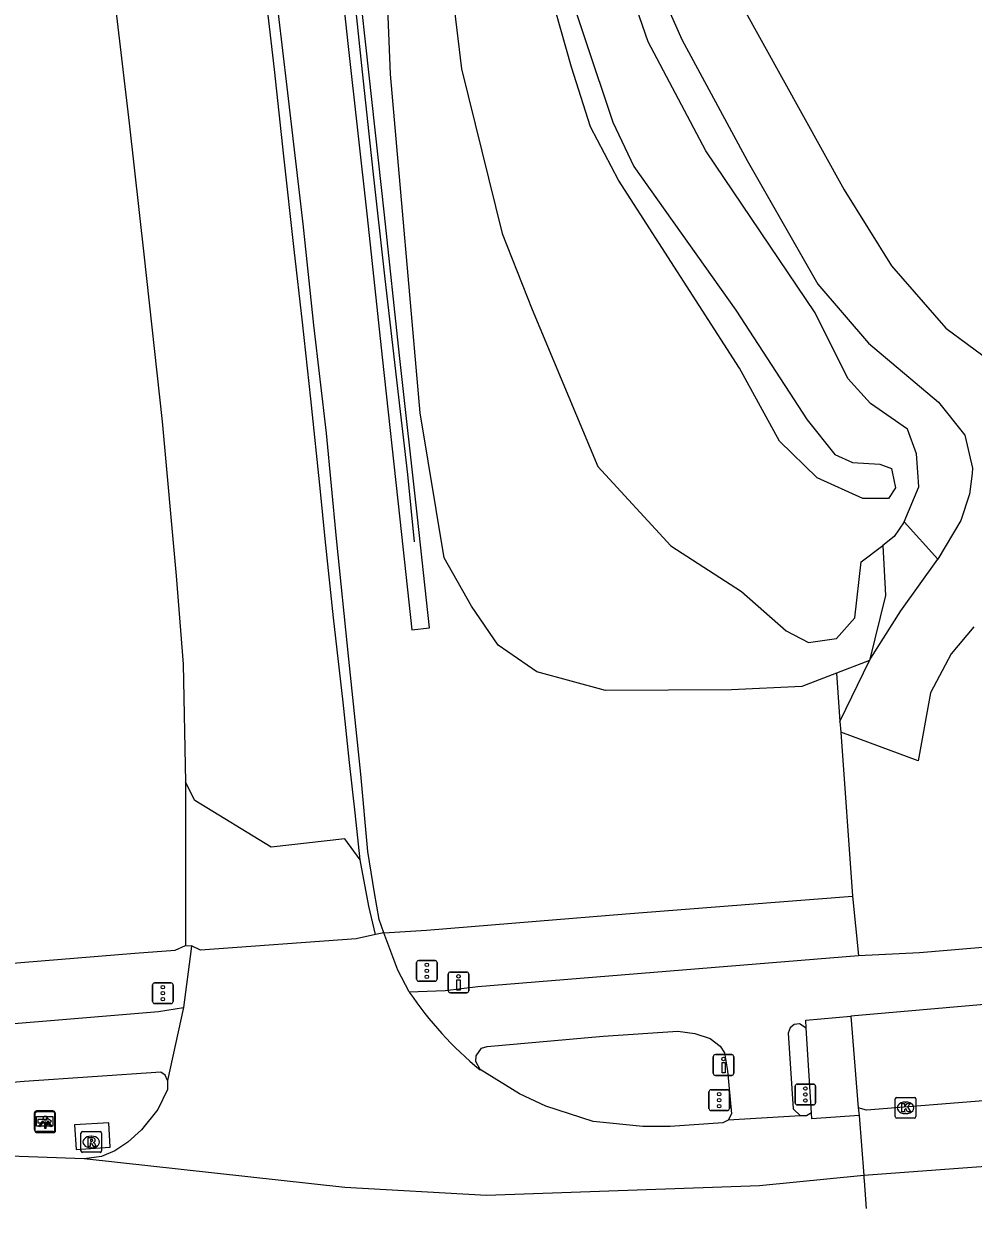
# Model space of a CAD drawing. Extents: x 157793 to 159380, y 380882 to 382313.
# Drawn here: x 158010.6 to 158056.4, y 380897.5 to 380954.8 of the extents above; entities that cross this region are included whole.
import ezdxf

# ---------------------------------------------------------------- set-up
doc = ezdxf.new("R2010")
doc.units = 0
for name, color, linetype in [('IMGEO_Berm_groen', 7, 'Continuous'), ('IMGEO_Drukknoppaal', 7, 'Continuous'), ('IMGEO_Fietspad_gesloten', 7, 'Continuous'), ('IMGEO_Geluidsscherm', 7, 'Continuous'), ('IMGEO_Grasland_overig', 7, 'Continuous'), ('IMGEO_Groenvoorziening', 7, 'Continuous'), ('IMGEO_Kolk', 7, 'Continuous'), ('IMGEO_Lichtpunt', 7, 'Continuous'), ('IMGEO_Muur', 7, 'Continuous'), ('IMGEO_Rijbaan_autoweg', 7, 'Continuous'), ('IMGEO_Rijbaan_regionaal_gesloten', 7, 'Continuous'), ('IMGEO_Rioolput', 7, 'Continuous'), ('IMGEO_Struiken', 7, 'Continuous'), ('IMGEO_Verkeersregelinstallatiepaal', 7, 'Continuous'), ('IMGEO_Voetpad_gesloten', 7, 'Continuous'), ('IMGEO_Voetpad_open', 7, 'Continuous'), ('IMGEO_Waterloop', 7, 'Continuous'), ('IMGEO_Wegwijzer', 7, 'Continuous')]:
    doc.layers.add(name, color=color, linetype=linetype)

msp = doc.modelspace()

# ---------------------------------------------------------------- linework, layer by layer
at = {"layer": 'IMGEO_Berm_groen'}
for points in [[(158049.846, 380923.516), (158048.172, 380922.87), (158044.777, 380922.718), (158038.698, 380922.673), (158035.38, 380923.575), (158033.529, 380924.874), (158032.229, 380926.753), (158030.908, 380929.085), (158029.75, 380936.083), (158028.318, 380952.407), (158027.564, 380971.111), (158027.552, 380974.141), (158027.717, 380976.436), (158027.526, 380977.953), (158027.154, 380979.338), (158024.944, 380983.135), (158024.728, 380984.733), (158024.632, 380987.801), (158024.544, 380991.621)], [(158056.474, 380925.75), (158055.378, 380924.45), (158054.39, 380922.571), (158053.795, 380919.287), (158050.052, 380920.67)], [(158049.846, 380923.516), (158050.015, 380921.179)], [(158050.015, 380921.179), (158050.052, 380920.67)], [(158050.052, 380920.67), (158050.624, 380912.753)]]:
    msp.add_lwpolyline(points, dxfattribs=at)
at = {"layer": 'IMGEO_Drukknoppaal'}
for p, q in [((158031.213, 380909.1), (158032.003, 380909.1)), ((158032.003, 380909.1), (158031.213, 380909.1)), ((158031.113, 380908.2), (158031.113, 380909)), ((158031.113, 380909), (158031.113, 380908.2)), ((158032.103, 380909), (158032.103, 380908.2)), ((158032.103, 380908.2), (158032.103, 380909)), ((158032.003, 380908.1), (158031.213, 380908.1)), ((158031.213, 380908.1), (158032.003, 380908.1)), ((158044.004, 380905.113), (158044.794, 380905.113)), ((158044.794, 380905.113), (158044.004, 380905.113)), ((158043.904, 380904.213), (158043.904, 380905.013)), ((158043.904, 380905.013), (158043.904, 380904.213)), ((158044.894, 380905.013), (158044.894, 380904.213)), ((158044.894, 380904.213), (158044.894, 380905.013)), ((158044.794, 380904.113), (158044.004, 380904.113)), ((158044.004, 380904.113), (158044.794, 380904.113))]:
    msp.add_line(p, q, dxfattribs=at)
for points in [[(158031.683, 380908.725), (158031.683, 380908.225), (158031.533, 380908.225), (158031.533, 380908.725), (158031.683, 380908.725)], [(158044.474, 380904.738), (158044.474, 380904.238), (158044.324, 380904.238), (158044.324, 380904.738), (158044.474, 380904.738)]]:
    msp.add_lwpolyline(points, dxfattribs=at)
for centre in [(158031.608, 380908.89), (158044.399, 380904.903)]:
    msp.add_circle(centre, 0.085, dxfattribs=at)
for centre, start, end in [((158031.213, 380909), 90, 180), ((158031.213, 380909), 90, 180), ((158032.003, 380909), 0, 90), ((158032.003, 380909), 360, 90), ((158031.213, 380908.2), 180, 270), ((158031.213, 380908.2), 180, 270), ((158032.003, 380908.2), 270, 0), ((158032.003, 380908.2), 270, 0), ((158044.004, 380905.013), 90, 180), ((158044.004, 380905.013), 90, 180), ((158044.794, 380905.013), 0, 90), ((158044.794, 380905.013), 360, 90), ((158044.004, 380904.213), 180, 270), ((158044.004, 380904.213), 180, 270), ((158044.794, 380904.213), 270, 0), ((158044.794, 380904.213), 270, 0)]:
    msp.add_arc(centre, 0.1, start, end, dxfattribs=at)
at = {"layer": 'IMGEO_Fietspad_gesloten'}
for points in [[(158122.131, 380915.409), (158112.546, 380913.459), (158107.011, 380912.441), (158100.74, 380911.468), (158095.037, 380910.687), (158074.281, 380909.04), (158050.54, 380906.97)], [(158050.91, 380909.902), (158053.862, 380910.036), (158067.755, 380911.209), (158075.036, 380911.907)], [(158029.232, 380908.136), (158030.963, 380908.213), (158032.538, 380908.405), (158050.91, 380909.902)], [(157936.849, 380900.752), (157949.855, 380901.787), (157951.561, 380901.923), (158005.325, 380906.212), (158017.133, 380907.187), (158018.341, 380907.39)], [(158048.387, 380906.385), (158048.376, 380906.777), (158050.54, 380906.97)], [(158032.648, 380904.389), (158032.447, 380904.783), (158032.452, 380905.064), (158032.716, 380905.426), (158032.984, 380905.508), (158038.593, 380906.013), (158042.192, 380906.244), (158043.011, 380906.141), (158043.749, 380905.893), (158044.23, 380905.529), (158044.437, 380905.206), (158044.59, 380904.328), (158044.779, 380902.26), (158044.627, 380901.947)], [(158048.387, 380906.385), (158048.063, 380906.594), (158047.809, 380906.574), (158047.607, 380906.407), (158047.513, 380906.149), (158047.755, 380902.499), (158048.112, 380902.164)], [(158017.571, 380903.869), (158017.455, 380904.127), (158017.238, 380904.275), (158010.654, 380903.815), (157980.968, 380901.278), (157968.903, 380900.396), (157951.803, 380898.867)]]:
    msp.add_lwpolyline(points, dxfattribs=at)
at = {"layer": 'IMGEO_Geluidsscherm'}
msp.add_lwpolyline([(158026.528, 380956.675), (158026.95, 380952.533), (158027.496, 380947.582), (158028.03, 380942.692), (158028.629, 380937.525), (158029.142, 380933.107), (158029.472, 380929.845)], dxfattribs=at)
at = {"layer": 'IMGEO_Grasland_overig'}
for points in [[(157988.499, 381059.51), (157989.832, 381060.205), (157994.235, 381053.497), (157998.892, 381046.614), (158002.804, 381041.203), (158012.037, 381031.103), (158018.692, 381025.175), (158020.238, 381023.348), (158022.776, 381019.607), (158024.23, 381017.054), (158026.336, 381012.819), (158030.512, 381005.647), (158032.655, 381001.064), (158033.724, 380998.37), (158035.069, 380994.555), (158039.657, 380973.569), (158041.541, 380966.027), (158043.029, 380961.331), (158045.234, 380955.823), (158050.212, 380946.832), (158052.5, 380943.162), (158055.128, 380940.167), (158057.218, 380938.611)], [(158040.664, 380957.989), (158042.384, 380954.088), (158045.531, 380948.251), (158048.952, 380942.281), (158051.388, 380939.443), (158054.773, 380936.585), (158056.04, 380934.992), (158056.42, 380933.401), (158056.39, 380933.151), (158056.27, 380932.158), (158055.853, 380930.882), (158054.74, 380929.018)], [(158053.11, 380930.823), (158053.818, 380932.503), (158053.768, 380933.207), (158053.705, 380934.106), (158053.281, 380935.283), (158051.494, 380936.522), (158050.389, 380937.73), (158048.825, 380940.896), (158043.548, 380948.72), (158040.757, 380953.976), (158039.644, 380957.183)], [(158054.74, 380929.018), (158053.11, 380930.823)], [(158051.434, 380924.129), (158051.504, 380924.24), (158052.955, 380926.526), (158054.74, 380929.018)], [(158050.015, 380921.179), (158051.434, 380924.129)]]:
    msp.add_lwpolyline(points, dxfattribs=at)
at = {"layer": 'IMGEO_Groenvoorziening'}
msp.add_lwpolyline([(158053.11, 380930.823), (158052.635, 380930.106), (158052.077, 380929.68)], dxfattribs=at)
at = {"layer": 'IMGEO_Kolk'}
for p, q in [((158052.682, 380902.123), (158052.682, 380902.975)), ((158052.757, 380903.049), (158053.609, 380903.049)), ((158053.17, 380902.829), (158053.195, 380902.829)), ((158053.683, 380902.975), (158053.683, 380902.123)), ((158053.193, 380902.269), (158053.168, 380902.269)), ((158053.609, 380902.049), (158052.757, 380902.049))]:
    msp.add_line(p, q, dxfattribs=at)
for points in [[(158052.682, 380902.123), (158052.682, 380902.975)], [(158052.757, 380903.049), (158053.609, 380903.049)], [(158053.683, 380902.975), (158053.683, 380902.123)], [(158053.003, 380902.749), (158053.126, 380902.749), (158053.126, 380902.598), (158053.256, 380902.749), (158053.42, 380902.749), (158053.274, 380902.598), (158053.427, 380902.349), (158053.275, 380902.349), (158053.19, 380902.513), (158053.126, 380902.446), (158053.126, 380902.349), (158053.003, 380902.349), (158053.003, 380902.749)], [(158053.609, 380902.049), (158052.757, 380902.049)]]:
    msp.add_lwpolyline(points, dxfattribs=at)
for centre, start, end in [((158052.759, 380902.973), 91.55205, 178.44795), ((158052.759, 380902.973), 91.55205, 178.44795), ((158053.607, 380902.973), 1.55205, 88.44795), ((158053.607, 380902.973), 1.55205, 88.44795), ((158052.759, 380902.125), 181.55205, 268.44795), ((158052.759, 380902.125), 181.55205, 268.44795), ((158053.607, 380902.125), 271.55205, 358.44795), ((158053.607, 380902.125), 271.55205, 358.44795)]:
    msp.add_arc(centre, 0.0765, start, end, dxfattribs=at)
for centre, major_axis, ratio, start_param, end_param in [((158053.169, 380902.549), (-0.387, 0.002), 0.722429, 4.712389, 7.853982), ((158053.194, 380902.549), (-0.39, 0.002), 0.717154, 1.570796, 4.712389)]:
    msp.add_ellipse(centre, major_axis=major_axis, ratio=ratio, start_param=start_param, end_param=end_param, dxfattribs=at)
at = {"layer": 'IMGEO_Lichtpunt'}
for p, q in [((158011.165, 380902.252), (158011.165, 380901.445)), ((158011.165, 380902.252), (158011.165, 380901.445)), ((158012.067, 380902.347), (158011.259, 380902.347)), ((158012.067, 380902.347), (158011.259, 380902.347)), ((158012.161, 380901.445), (158012.161, 380902.252)), ((158012.161, 380901.445), (158012.161, 380902.252)), ((158011.259, 380901.351), (158012.067, 380901.351)), ((158011.259, 380901.351), (158012.067, 380901.351))]:
    msp.add_line(p, q, dxfattribs=at)
for points in [[(158011.539, 380901.916), (158011.578, 380901.888), (158011.39, 380901.626), (158011.352, 380901.653), (158011.539, 380901.916)], [(158011.641, 380901.868), (158011.688, 380901.868), (158011.688, 380901.546), (158011.641, 380901.546), (158011.641, 380901.868)], [(158011.751, 380901.888), (158011.789, 380901.915), (158011.976, 380901.653), (158011.937, 380901.625), (158011.751, 380901.888)]]:
    msp.add_lwpolyline(points, dxfattribs=at)
msp.add_circle((158011.664, 380902.05), 0.0994, dxfattribs=at)
for centre, start, end in [((158011.259, 380902.252), 90, 180), ((158011.259, 380902.252), 90, 180), ((158012.067, 380902.252), 0, 90), ((158012.067, 380902.252), 0, 90), ((158011.259, 380901.445), 180, 270), ((158011.259, 380901.445), 180, 270), ((158012.067, 380901.445), 270, 0), ((158012.067, 380901.445), 270, 360)]:
    msp.add_arc(centre, 0.0946, start, end, dxfattribs=at)
at = {"layer": 'IMGEO_Muur'}
msp.add_lwpolyline([(158025.458, 380961.335), (158026.288, 380953.742), (158027.198, 380945.532), (158027.922, 380938.758), (158028.779, 380930.948), (158029.36, 380925.605), (158030.205, 380925.696), (158029.624, 380931.04), (158028.767, 380938.85), (158028.043, 380945.624), (158027.133, 380953.835), (158026.302, 380961.434)], dxfattribs=at)
at = {"layer": 'IMGEO_Rijbaan_autoweg'}
for points in [[(158010.69, 380978.734), (158011.504, 380975.819), (158012.073, 380973.47), (158012.49, 380971.396), (158012.902, 380969.049), (158013.681, 380964.958), (158014.354, 380960.486), (158015.076, 380955.508), (158015.714, 380950.044), (158016.426, 380943.726), (158017.313, 380935.663), (158017.988, 380928.213), (158018.327, 380923.953), (158018.424, 380918.264)], [(158026.866, 380914.516), (158026.624, 380916.782), (158026.34, 380919.213), (158026.035, 380922.125), (158025.573, 380926.187), (158025.166, 380930.005), (158024.95, 380932.273), (158024.487, 380936.754), (158024.085, 380940.45), (158023.683, 380943.953), (158023.175, 380948.459), (158022.733, 380952.644), (158022.211, 380957.079), (158021.63, 380961.652), (158020.967, 380966.291), (158020.384, 380970.119), (158019.676, 380973.801), (158019.329, 380975.476), (158019.867, 380975.597)], [(158027.999, 380910.987), (158027.783, 380911.64), (158027.551, 380912.917), (158027.225, 380914.917), (158026.891, 380918.651), (158026.31, 380924.196), (158025.717, 380930.012), (158025.236, 380935.088), (158024.626, 380940.308), (158024.109, 380945.199), (158023.341, 380951.787), (158022.709, 380957.11), (158021.967, 380962.718), (158021.265, 380967.846), (158020.379, 380973.149), (158019.867, 380975.597)], [(158026.866, 380914.516), (158026.129, 380915.525), (158022.571, 380915.121), (158018.876, 380917.379), (158018.424, 380918.264)], [(158018.424, 380918.264), (158018.435, 380910.381)], [(158027.603, 380910.903), (158027.272, 380912.283), (158026.866, 380914.516)], [(158027.603, 380910.903), (158026.668, 380910.703), (158019.159, 380910.147), (158018.725, 380910.359)], [(158027.999, 380910.987), (158027.603, 380910.903)], [(158018.435, 380910.381), (158018.725, 380910.359)]]:
    msp.add_lwpolyline(points, dxfattribs=at)
at = {"layer": 'IMGEO_Rijbaan_regionaal_gesloten'}
for points in [[(158130.338, 380912.13), (158122.517, 380910.343), (158111.169, 380908.019), (158104.819, 380907.025), (158098.287, 380906.181), (158051.303, 380902.432), (158050.892, 380902.546)], [(158130.338, 380912.13), (158121.81, 380909.576), (158106.489, 380905.165), (158102.675, 380904.203), (158098.944, 380903.407), (158094.069, 380902.711), (158089.973, 380902.329), (158067.919, 380900.522), (158051.161, 380899.279)], [(158029.232, 380908.136), (158028.677, 380909.188), (158027.999, 380910.987)], [(158018.725, 380910.359), (158018.707, 380910.222), (158018.341, 380907.39)], [(158018.341, 380907.39), (158017.571, 380903.869)], [(158044.627, 380901.947), (158044.369, 380901.83), (158041.828, 380901.655), (158040.497, 380901.648), (158038.112, 380901.883), (158035.82, 380902.622), (158034.558, 380903.222), (158032.648, 380904.389)], [(158017.571, 380903.869), (158017.565, 380903.431), (158017.091, 380902.472), (158016.311, 380901.492), (158015.646, 380900.892), (158015.025, 380900.471), (158014.381, 380900.205), (158013.536, 380900.089)], [(158048.648, 380902.311), (158048.401, 380902.168), (158048.112, 380902.164)], [(158050.941, 380902.177), (158048.661, 380902.022), (158048.648, 380902.311)], [(158050.892, 380902.546), (158050.941, 380902.177)], [(158048.112, 380902.164), (158044.627, 380901.947)], [(158050.941, 380902.177), (158051.161, 380899.279)], [(158013.536, 380900.089), (158000.552, 380900.55), (157992.523, 380900.462), (157988.477, 380900.255), (157978.391, 380899.558), (157951.914, 380897.464)], [(158051.161, 380899.279), (158046.129, 380898.784), (158032.965, 380898.315), (158026.123, 380898.702), (158013.536, 380900.089)], [(158051.161, 380899.279), (158051.169, 380899.175), (158051.18, 380899.029), (158051.282, 380897.688)]]:
    msp.add_lwpolyline(points, dxfattribs=at)
msp.add_arc((158043.412, 380917.632), 17.066, 213.81115, 230.89738, dxfattribs=at)
at = {"layer": 'IMGEO_Rioolput'}
for p, q in [((158013.384, 380900.475), (158013.384, 380901.327)), ((158013.459, 380901.401), (158014.311, 380901.401)), ((158013.872, 380901.181), (158013.897, 380901.181)), ((158014.385, 380901.327), (158014.385, 380900.475)), ((158013.895, 380900.621), (158013.87, 380900.621)), ((158014.311, 380900.401), (158013.459, 380900.401))]:
    msp.add_line(p, q, dxfattribs=at)
for points in [[(158013.384, 380900.475), (158013.384, 380901.327)], [(158013.459, 380901.401), (158014.311, 380901.401)], [(158013.973, 380901.099), (158013.721, 380901.101), (158013.721, 380900.701)], [(158014.385, 380901.327), (158014.385, 380900.475)], [(158013.721, 380900.701), (158013.845, 380900.701), (158013.845, 380900.863), (158013.856, 380900.863)], [(158013.899, 380901.02), (158013.845, 380901.02), (158013.845, 380900.939)], [(158013.845, 380900.939), (158013.897, 380900.939)], [(158013.903, 380900.834), (158013.974, 380900.701), (158014.114, 380900.701), (158014.049, 380900.827)], [(158014.311, 380900.401), (158013.459, 380900.401)]]:
    msp.add_lwpolyline(points, dxfattribs=at)
for centre, radius, start, end in [((158013.461, 380901.325), 0.0765, 91.55205, 178.44795), ((158013.461, 380901.325), 0.0765, 91.55205, 178.44795), ((158013.972, 380900.989), 0.109, 350.36119, 89.41601), ((158014.309, 380901.325), 0.0765, 1.55205, 88.44795), ((158014.309, 380901.325), 0.0765, 1.55205, 88.44795), ((158013.461, 380900.477), 0.0765, 181.55205, 268.44795), ((158013.461, 380900.477), 0.0765, 181.55205, 268.44795), ((158013.855, 380900.81), 0.0533, 26.02933, 88.69889), ((158013.881, 380901.128), 0.19, 274.7715, 282.96867), ((158013.905, 380900.924), 0.0964, 77.00612, 93.18647), ((158013.919, 380900.981), 0.0378, 276.66336, 79.67722), ((158013.97, 380900.989), 0.112, 277.58423, 350.98172), ((158013.954, 380900.774), 0.108, 29.51342, 73.79051), ((158014.309, 380900.477), 0.0765, 271.55205, 358.44795), ((158014.309, 380900.477), 0.0765, 271.55205, 358.44795)]:
    msp.add_arc(centre, radius, start, end, dxfattribs=at)
for centre, major_axis, ratio, start_param, end_param in [((158013.871, 380900.901), (-0.387, 0.002), 0.722429, 4.712389, 7.853982), ((158013.896, 380900.901), (-0.39, 0.002), 0.717154, 1.570796, 4.712389)]:
    msp.add_ellipse(centre, major_axis=major_axis, ratio=ratio, start_param=start_param, end_param=end_param, dxfattribs=at)
at = {"layer": 'IMGEO_Struiken'}
for points in [[(158025.096, 380991.681), (158026.81, 380984.467), (158028.224, 380977.201), (158030.338, 380964.402), (158031.749, 380952.674), (158033.713, 380944.723), (158035.155, 380941.056), (158038.325, 380933.482), (158041.856, 380929.658), (158045.268, 380927.461), (158047.413, 380925.559), (158048.49, 380925.004), (158049.857, 380925.187), (158050.726, 380926.183), (158051.042, 380928.888), (158052.077, 380929.68)], [(158052.077, 380929.68), (158052.218, 380927.258), (158051.434, 380924.129)], [(158051.434, 380924.129), (158049.846, 380923.516)]]:
    msp.add_lwpolyline(points, dxfattribs=at)
at = {"layer": 'IMGEO_Verkeersregelinstallatiepaal'}
for p, q in [((158029.685, 380909.655), (158030.475, 380909.655)), ((158030.475, 380909.655), (158029.685, 380909.655)), ((158029.585, 380908.755), (158029.585, 380909.555)), ((158029.585, 380909.555), (158029.585, 380908.755)), ((158030.575, 380909.555), (158030.575, 380908.755)), ((158030.575, 380908.755), (158030.575, 380909.555)), ((158016.941, 380908.577), (158017.731, 380908.577)), ((158017.731, 380908.577), (158016.941, 380908.577)), ((158030.475, 380908.655), (158029.685, 380908.655)), ((158029.685, 380908.655), (158030.475, 380908.655)), ((158016.841, 380907.677), (158016.841, 380908.477)), ((158016.841, 380908.477), (158016.841, 380907.677)), ((158017.831, 380908.477), (158017.831, 380907.677)), ((158017.831, 380907.677), (158017.831, 380908.477)), ((158017.731, 380907.577), (158016.941, 380907.577)), ((158016.941, 380907.577), (158017.731, 380907.577)), ((158043.793, 380903.416), (158044.583, 380903.416)), ((158044.583, 380903.416), (158043.793, 380903.416)), ((158047.85, 380902.79), (158047.85, 380903.59)), ((158047.85, 380903.59), (158047.85, 380902.79)), ((158047.95, 380903.69), (158048.74, 380903.69)), ((158048.74, 380903.69), (158047.95, 380903.69)), ((158048.84, 380903.59), (158048.84, 380902.79)), ((158048.84, 380902.79), (158048.84, 380903.59)), ((158043.693, 380902.516), (158043.693, 380903.316)), ((158043.693, 380903.316), (158043.693, 380902.516)), ((158044.683, 380903.316), (158044.683, 380902.516)), ((158044.683, 380902.516), (158044.683, 380903.316)), ((158044.583, 380902.416), (158043.793, 380902.416)), ((158043.793, 380902.416), (158044.583, 380902.416)), ((158048.74, 380902.69), (158047.95, 380902.69)), ((158047.95, 380902.69), (158048.74, 380902.69))]:
    msp.add_line(p, q, dxfattribs=at)
for centre in [(158030.08, 380909.445), (158030.08, 380909.155), (158030.08, 380908.865), (158017.336, 380908.367), (158017.336, 380908.077), (158017.336, 380907.787), (158048.345, 380903.48), (158044.188, 380903.206), (158044.188, 380902.916), (158048.345, 380903.19), (158048.345, 380902.9), (158044.188, 380902.626)]:
    msp.add_circle(centre, 0.085, dxfattribs=at)
for centre, start, end in [((158029.685, 380909.555), 90, 180), ((158029.685, 380909.555), 90, 180), ((158030.475, 380909.555), 0, 90), ((158030.475, 380909.555), 360, 90), ((158016.941, 380908.477), 90, 180), ((158016.941, 380908.477), 90, 180), ((158017.731, 380908.477), 0, 90), ((158017.731, 380908.477), 360, 90), ((158029.685, 380908.755), 180, 270), ((158029.685, 380908.755), 180, 270), ((158030.475, 380908.755), 270, 0), ((158030.475, 380908.755), 270, 0), ((158016.941, 380907.677), 180, 270), ((158016.941, 380907.677), 180, 270), ((158017.731, 380907.677), 270, 0), ((158017.731, 380907.677), 270, 0), ((158043.793, 380903.316), 90, 180), ((158043.793, 380903.316), 90, 180), ((158044.583, 380903.316), 0, 90), ((158044.583, 380903.316), 360, 90), ((158047.95, 380903.59), 90, 180), ((158047.95, 380903.59), 90, 180), ((158048.74, 380903.59), 0, 90), ((158048.74, 380903.59), 360, 90), ((158047.95, 380902.79), 180, 270), ((158047.95, 380902.79), 180, 270), ((158048.74, 380902.79), 270, 0), ((158048.74, 380902.79), 270, 0), ((158043.793, 380902.516), 180, 270), ((158043.793, 380902.516), 180, 270), ((158044.583, 380902.516), 270, 0), ((158044.583, 380902.516), 270, 0)]:
    msp.add_arc(centre, 0.1, start, end, dxfattribs=at)
at = {"layer": 'IMGEO_Voetpad_gesloten'}
msp.add_lwpolyline([(158014.727, 380901.823), (158013.077, 380901.724), (158013.149, 380900.545), (158014.799, 380900.644), (158014.727, 380901.823)], dxfattribs=at)
at = {"layer": 'IMGEO_Voetpad_open'}
for points in [[(158027.999, 380910.987), (158030.069, 380911.124), (158035.358, 380911.553), (158039.687, 380911.904), (158046.888, 380912.472), (158050.624, 380912.753)], [(158050.624, 380912.753), (158050.91, 380909.902)], [(157952.463, 380904.791), (157956.486, 380905.111), (157960.58, 380905.551), (157969.97, 380906.339), (157977.755, 380906.977), (157984.059, 380907.425), (157991.876, 380908.134), (158000.909, 380908.871), (158006.926, 380909.272), (158015.985, 380910.01), (158017.941, 380910.159), (158018.435, 380910.381)], [(158050.54, 380906.97), (158050.892, 380902.546)], [(158048.648, 380902.311), (158048.387, 380906.385)]]:
    msp.add_lwpolyline(points, dxfattribs=at)
at = {"layer": 'IMGEO_Waterloop'}
msp.add_lwpolyline([(158036.44, 380957.945), (158039.058, 380950.105), (158040.061, 380947.965), (158044.988, 380941.032), (158048.441, 380935.745), (158049.773, 380934.073), (158050.615, 380933.678), (158051.938, 380933.593), (158052.504, 380933.391), (158052.535, 380933.233), (158052.69, 380932.451), (158052.363, 380931.942), (158051.125, 380931.948), (158048.917, 380932.942), (158047.106, 380934.716), (158045.175, 380938.237), (158039.328, 380947.293), (158037.976, 380949.871), (158037.063, 380952.757), (158035.032, 380959.922)], dxfattribs=at)
at = {"layer": 'IMGEO_Wegwijzer'}
for p, q in [((158011.143, 380901.501), (158011.143, 380902.301)), ((158011.143, 380902.301), (158011.143, 380901.501)), ((158011.243, 380902.401), (158012.033, 380902.401)), ((158012.033, 380902.401), (158011.243, 380902.401)), ((158012.133, 380902.301), (158012.133, 380901.501)), ((158012.133, 380901.501), (158012.133, 380902.301)), ((158012.033, 380901.401), (158011.243, 380901.401)), ((158011.243, 380901.401), (158012.033, 380901.401))]:
    msp.add_line(p, q, dxfattribs=at)
for points in [[(158011.244, 380902.133), (158012.032, 380902.133), (158012.032, 380901.669), (158011.244, 380901.669), (158011.244, 380902.133)], [(158011.309, 380901.985), (158011.309, 380901.901), (158011.309, 380901.817), (158011.72, 380901.817), (158011.72, 380901.734), (158011.967, 380901.901), (158011.72, 380902.068), (158011.72, 380901.985), (158011.309, 380901.985)]]:
    msp.add_lwpolyline(points, dxfattribs=at)
for centre, start, end in [((158011.243, 380902.301), 90, 180), ((158011.243, 380902.301), 90, 180), ((158012.033, 380902.301), 0, 90), ((158012.033, 380902.301), 360, 90), ((158011.243, 380901.501), 180, 270), ((158011.243, 380901.501), 180, 270), ((158012.033, 380901.501), 270, 0), ((158012.033, 380901.501), 270, 0)]:
    msp.add_arc(centre, 0.1, start, end, dxfattribs=at)

doc.saveas('drawing.dxf')
